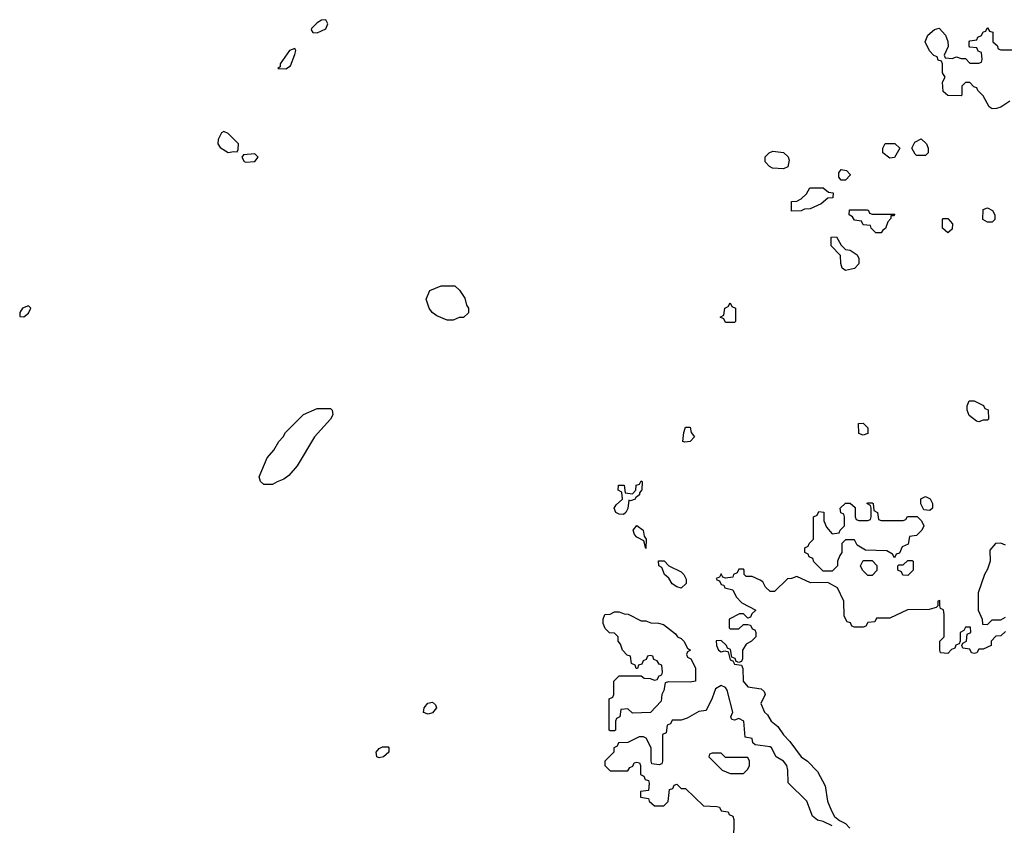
# Model space of a CAD drawing. Header units: inches. Extents: x 2380249 to 2585472, y 382747 to 546448.
# Tile 364 of 626: x 2484311 to 2488745, y 444621 to 448249. Entities that reach past the tile are written whole.
import ezdxf

# ---------------------------------------------------------------- set-up
doc = ezdxf.new("R2010")
doc.units = ezdxf.units.IN
doc.header["$MEASUREMENT"] = 0
doc.layers.add('C4484', color=7, linetype='Continuous')

msp = doc.modelspace()

# ---------------------------------------------------------------- linework, layer by layer
at = {"layer": 'C4484', "color": 4}
for points, elevation in [([(2485689.2, 448249.2), (2485670, 448247), (2485650, 448235.6), (2485624.9, 448210), (2485624, 448204), (2485631, 448191), (2485650, 448190.7), (2485690, 448208.5), (2485698.4, 448230)], 52), ([(2485550, 448119), (2485526, 448110), (2485484, 448050), (2485483.6, 448036.4), (2485474, 448030), (2485510, 448027.7), (2485530, 448042), (2485550, 448092), (2485554.5, 448110)], 52), ([(2485230, 447745.2), (2485220.5, 447739.5), (2485204.9, 447710), (2485204, 447690), (2485213.4, 447673.4), (2485250, 447651), (2485276, 447656), (2485290, 447654), (2485295.3, 447664.7), (2485296, 447690), (2485250, 447736)], 52), ([(2488350, 447638), (2488343.1, 447643.1), (2488328, 447670), (2488342, 447698), (2488370, 447712), (2488394, 447690), (2488402, 447670), (2488402, 447650), (2488390, 447638)], 48), ([(2488230, 447626), (2488198, 447650), (2488198, 447670), (2488209.1, 447690.9), (2488251.6, 447691.6), (2488274, 447670), (2488250, 447628)], 48), ([(2485370, 447645.2), (2485319.6, 447640.4), (2485311.3, 447630), (2485322, 447610), (2485330, 447608.2), (2485370, 447611), (2485385.2, 447630)], 52), ([(2487750, 447578), (2487700.4, 447580.4), (2487687.3, 447587.3), (2487668.4, 447608.4), (2487668.4, 447631.6), (2487686, 447650), (2487703.1, 447656.9), (2487750.8, 447650.8), (2487771.1, 447631.1), (2487776.9, 447616.9), (2487770, 447586)], 48), ([(2488010, 447526), (2488000.4, 447540.4), (2488000.4, 447559.6), (2488010, 447574), (2488034, 447570), (2488051.6, 447551.6), (2488051.6, 447548.4), (2488030, 447526)], 48), ([(2487787.3, 447387.3), (2487786, 447430), (2487810, 447432), (2487830, 447442), (2487854.6, 447465.4), (2487868.7, 447491.3), (2487930, 447492), (2487952.7, 447472.7), (2487974, 447470), (2487972.7, 447447.3), (2487950, 447446), (2487919.6, 447420.4), (2487870, 447398), (2487844.7, 447395.3), (2487830, 447388)], 48), ([(2488190, 447289.2), (2488166, 447290), (2488146, 447310), (2488142, 447322), (2488110, 447326), (2488102, 447342), (2488070, 447346), (2488062, 447362), (2488046, 447370), (2488047.3, 447392.7), (2488127.3, 447392.7), (2488134, 447390), (2488138, 447378), (2488150, 447374), (2488252.7, 447372.7), (2488246, 447366), (2488234, 447366), (2488234, 447354), (2488221, 447339), (2488210, 447308.7), (2488198, 447302)], 48), ([(2488670, 447338), (2488648, 447350), (2488650, 447394), (2488670, 447402), (2488692, 447390), (2488702, 447370), (2488702, 447350), (2488690, 447338)], 48), ([(2488490, 447288.7), (2488466, 447310), (2488466, 447350), (2488470, 447354), (2488490, 447354), (2488512, 447330), (2488510, 447306)], 48), ([(2488030, 447119), (2488015.3, 447130), (2488008.4, 447151.6), (2488007.3, 447187.3), (2487966, 447230), (2487966, 447270), (2487990, 447272), (2488010, 447234), (2488030, 447214), (2488051.6, 447211.6), (2488082, 447190), (2488090, 447174), (2488090.6, 447150), (2488070, 447129.3)], 48), ([(2486236.4, 446896.4), (2486190, 446915.3), (2486168, 446930), (2486155.3, 446950), (2486142, 446990), (2486158, 447030), (2486208.9, 447051.1), (2486271, 447051), (2486291.1, 447031.1), (2486315.3, 446995.3), (2486323.6, 446963.6), (2486332, 446950), (2486331.6, 446928.4), (2486310, 446908), (2486290, 446908), (2486263.6, 446896.4)], 48), ([(2484350, 446961.2), (2484324, 446950), (2484311, 446930), (2484312, 446912), (2484330, 446911), (2484350, 446926.8), (2484361.2, 446950)], 52), ([(2487490, 446886), (2487482, 446902), (2487466, 446910), (2487482, 446918), (2487486, 446950), (2487502, 446958), (2487510, 446974), (2487518, 446958), (2487534, 446950), (2487534, 446890), (2487530, 446886)], 48), ([(2488630, 446438), (2488620.4, 446440.4), (2488587.3, 446467.3), (2488578, 446490), (2488578, 446510), (2488587.3, 446532.7), (2488610, 446532), (2488651.6, 446511.6), (2488658, 446498), (2488672.7, 446492.7), (2488674, 446450), (2488670, 446446), (2488650, 446446)], 48), ([(2485410, 446155.3), (2485395.3, 446170), (2485389, 446190), (2485424.7, 446275.3), (2485455.3, 446310), (2485478, 446350), (2485498, 446370), (2485508, 446390), (2485589.1, 446470.9), (2485650, 446498), (2485710, 446498), (2485718, 446490), (2485721, 446470), (2485711, 446450), (2485638, 446370), (2485559.8, 446240.2), (2485523.6, 446196.4), (2485499.8, 446180.2), (2485470, 446168), (2485450, 446155.3)], 48), ([(2488110, 446378), (2488090, 446386), (2488088.9, 446431.1), (2488110, 446432), (2488131, 446411), (2488130, 446386)], 48), ([(2487306.6, 446346.6), (2487298, 446350), (2487302, 446390), (2487310, 446414), (2487330, 446414), (2487334.8, 446390), (2487350.4, 446370), (2487330, 446349.6)], 48), ([(2487062, 446082), (2487054, 446086), (2487050, 446048), (2487041, 446030), (2487030, 446021.2), (2487010, 446022.7), (2486995.3, 446030), (2486988.7, 446050), (2486996.4, 446063.6), (2487026, 446090), (2487022, 446122), (2487006, 446130), (2487007.3, 446152.7), (2487032.7, 446152.7), (2487038, 446118), (2487070, 446114), (2487086, 446130), (2487087.3, 446152.7), (2487102, 446158), (2487110, 446172), (2487114, 446170), (2487112, 446132), (2487102, 446118), (2487102, 446110), (2487083.6, 446096.4), (2487082, 446090)], 48), ([(2488190, 445994), (2488290, 445994), (2488302, 445998), (2488308.4, 446011.6), (2488352, 446012), (2488372.7, 445992.7), (2488382, 445970), (2488374, 445950), (2488350, 445926), (2488318, 445922), (2488312.7, 445887.3), (2488285.4, 445874.6), (2488272.7, 445847.3), (2488258, 445842), (2488250, 445826), (2488242, 445842), (2488216.4, 445856.4), (2488120.4, 445860.4), (2488083.1, 445883.1), (2488070, 445906), (2488030, 445906), (2488014, 445890), (2488014, 445850), (2488003.6, 445836.4), (2487994, 445810), (2487994, 445790), (2487970, 445766), (2487930, 445766), (2487887.3, 445807.3), (2487882, 445822), (2487866, 445830), (2487862, 445842), (2487846, 445850), (2487846, 445870), (2487862, 445878), (2487866, 445890), (2487886, 445910), (2487886, 446010), (2487902, 446018), (2487910, 446034), (2487931.6, 446031.6), (2487932.7, 445992.7), (2487943.6, 445963.6), (2487970, 445934), (2488002, 445938), (2488006, 445950), (2488026, 445970), (2488026, 446010), (2488022, 446022), (2488008.4, 446028.4), (2488006, 446050), (2488030, 446072), (2488051.6, 446071.6), (2488072.7, 446052.7), (2488074, 446010), (2488078, 445998), (2488090, 445994), (2488130, 445994), (2488142, 445998), (2488146, 446010), (2488146, 446050), (2488142, 446062), (2488126, 446070), (2488130, 446074), (2488150, 446074), (2488154, 446070), (2488158, 446038), (2488174, 446030), (2488178, 445998)], 48), ([(2488410, 446038), (2488382, 446042), (2488368.4, 446068.4), (2488368.7, 446091.3), (2488390, 446102), (2488411.1, 446091.1), (2488422, 446070), (2488422, 446050)], 48), ([(2487130, 445868), (2487122, 445902), (2487090, 445919), (2487079, 445930), (2487074, 445950), (2487089.5, 445970.5), (2487118, 445950), (2487123.6, 445923.6), (2487132, 445910)], 48), ([(2487290, 445689), (2487270, 445695.3), (2487250, 445709.2), (2487233.6, 445733.6), (2487215.3, 445750), (2487202, 445782), (2487189, 445790), (2487187.3, 445812.7), (2487212.7, 445812.7), (2487234, 445790), (2487290, 445762), (2487302, 445750), (2487312, 445730), (2487312, 445710)], 48), ([(2488130, 445746), (2488106, 445770), (2488098, 445790), (2488110, 445814), (2488150, 445814), (2488171.6, 445791.6), (2488171.6, 445768.4), (2488150, 445746)], 48), ([(2488310, 445746), (2488287.3, 445747.3), (2488282, 445762), (2488266, 445770), (2488266, 445790), (2488270, 445794), (2488290, 445794), (2488310, 445814), (2488330, 445814), (2488334, 445810), (2488334, 445770)], 48), ([(2487110, 445542), (2487130, 445542), (2487152.7, 445532.7), (2487188.4, 445531.6), (2487210, 445524.7), (2487263.6, 445483.6), (2487274, 445470), (2487290, 445462), (2487302, 445450), (2487318, 445418), (2487332, 445410), (2487318, 445402), (2487314, 445390), (2487318, 445378), (2487334, 445370), (2487354, 445330), (2487354, 445270), (2487330, 445266), (2487232.7, 445267.3), (2487218, 445262), (2487211.6, 445228.4), (2487202, 445210), (2487199.6, 445180.4), (2487151.6, 445128.4), (2487070, 445126), (2487050, 445146), (2487018, 445142), (2487014, 445110), (2486998, 445102), (2486994, 445090), (2486994, 445050), (2486990, 445046), (2486970, 445046), (2486966, 445050), (2486966, 445190), (2486982, 445198), (2486986, 445210), (2486986, 445270), (2487010, 445294), (2487110, 445294), (2487123.6, 445283.6), (2487150, 445282), (2487170, 445274), (2487182, 445278), (2487190, 445294), (2487202, 445298), (2487206, 445310), (2487202, 445342), (2487190, 445346), (2487182, 445362), (2487167.3, 445367.3), (2487162, 445382), (2487150, 445386), (2487138, 445382), (2487132.7, 445367.3), (2487118, 445362), (2487112.7, 445347.3), (2487098, 445342), (2487092.7, 445327.3), (2487087.3, 445327.3), (2487082, 445342), (2487066, 445350), (2487062, 445382), (2487047.3, 445387.3), (2487026, 445410), (2487016.4, 445436.4), (2487006, 445450), (2487006, 445470), (2486990, 445486), (2486967.3, 445487.3), (2486947.3, 445507.3), (2486938, 445530), (2486938, 445550), (2486946, 445570), (2486970, 445572), (2486990, 445582), (2487010, 445582), (2487032.7, 445572.7), (2487051.6, 445571.6)], 48), ([(2486150, 445120.9), (2486129.3, 445129.3), (2486133.2, 445150), (2486149.3, 445170.7), (2486170, 445174.8), (2486183.5, 445163.5), (2486187.3, 445150), (2486170, 445127.3)], 48), ([(2485930, 444925.1), (2485919, 444930), (2485916, 444950), (2485930, 444966.8), (2485945.4, 444974.6), (2485970, 444974), (2485974, 444970), (2485972.7, 444950), (2485950, 444929.7)], 48), ([(2487470, 444946), (2487430, 444946), (2487418, 444942), (2487414, 444930), (2487474, 444870), (2487510, 444854), (2487570, 444854), (2487590, 444874), (2487598, 444890), (2487598, 444910), (2487590, 444926), (2487490, 444926)], 48)]:
    msp.add_lwpolyline(points, close=True, dxfattribs=dict(at, elevation=elevation))
at = {"layer": 'C4484', "color": 4, "elevation": 48}
for points in [[(2488770, 447882), (2488730, 447855.3), (2488710, 447848.7), (2488690, 447848), (2488676.4, 447856.4), (2488650, 447906), (2488626, 447930), (2488622, 447942), (2488607.3, 447947.3), (2488590, 447966), (2488570, 447966), (2488554, 447950), (2488554, 447910), (2488550, 447906), (2488490, 447908), (2488470, 447926), (2488467.3, 447967.3), (2488478, 447990), (2488466, 448010), (2488466, 448050), (2488462, 448062), (2488447.3, 448067.3), (2488442, 448082), (2488427.3, 448087.3), (2488408.4, 448108.4), (2488388, 448150), (2488400.2, 448179.8), (2488430, 448204.7), (2488451.3, 448211.3), (2488479.8, 448179.8), (2488491.1, 448151.1), (2488491.6, 448128.4), (2488474, 448090), (2488478, 448078), (2488510, 448074), (2488530, 448082), (2488550, 448074), (2488570, 448074), (2488590, 448054), (2488630, 448054), (2488642, 448058), (2488646, 448070), (2488642, 448102), (2488627.3, 448107.3), (2488622, 448122), (2488590, 448126), (2488586, 448130), (2488586, 448150), (2488590, 448154), (2488622, 448158), (2488626, 448170), (2488642, 448178), (2488650, 448194), (2488662, 448198), (2488666, 448210), (2488670, 448212), (2488678, 448198), (2488692.7, 448192.7), (2488694, 448150), (2488712.7, 448132.7), (2488718, 448118), (2488730, 448114), (2488790, 448114)], [(2488750, 445882), (2488730, 445892), (2488706, 445890), (2488680.4, 445859.6), (2488682, 445810), (2488670, 445774), (2488655.3, 445750), (2488627.3, 445667.3), (2488628, 445590), (2488646, 445550), (2488647.3, 445527.3), (2488670, 445526), (2488690, 445546), (2488730, 445546), (2488750, 445558)], [(2488750, 445494), (2488730, 445474), (2488707.3, 445472.7), (2488686, 445450), (2488686, 445430), (2488650, 445414), (2488630, 445414), (2488622, 445398), (2488610, 445394), (2488598, 445398), (2488590, 445414), (2488558, 445418), (2488554, 445430), (2488558, 445442), (2488574, 445450), (2488578, 445482), (2488594, 445490), (2488592.7, 445512.7), (2488570, 445514), (2488562, 445498), (2488546, 445490), (2488546, 445450), (2488542, 445438), (2488527.3, 445432.7), (2488522, 445418), (2488507.3, 445412.7), (2488490, 445394), (2488458, 445398), (2488454, 445410), (2488454, 445450), (2488474, 445470), (2488474, 445570), (2488471.6, 445591.6), (2488458, 445598), (2488454, 445610), (2488454, 445634), (2488446, 445630), (2488446, 445610), (2488438, 445602), (2488407.3, 445592.7), (2488308.9, 445591.1), (2488230, 445554), (2488170, 445554), (2488162, 445538), (2488130, 445534), (2488122, 445518), (2488110, 445514), (2488070, 445514), (2488058, 445518), (2488052.7, 445532.7), (2488038, 445538), (2488023.6, 445563.6), (2488022, 445630), (2487994, 445690), (2487950, 445714), (2487872.7, 445712.7), (2487810, 445742), (2487787.3, 445732.7), (2487768.4, 445731.6), (2487710, 445674), (2487690, 445674), (2487670, 445694), (2487656.9, 445716.9), (2487645.4, 445725.4), (2487610, 445742), (2487582, 445742), (2487574, 445750), (2487574, 445770), (2487570, 445774), (2487550, 445774), (2487542, 445758), (2487526, 445750), (2487522, 445738), (2487490, 445734), (2487478, 445738), (2487470, 445754), (2487462, 445738), (2487447.3, 445732.7), (2487450, 445726), (2487462, 445722), (2487470, 445706), (2487482, 445702), (2487486, 445690), (2487522, 445682), (2487538, 445650), (2487563.1, 445623.1), (2487626, 445590), (2487607.3, 445572.7), (2487602, 445558), (2487590, 445554), (2487570, 445574), (2487552.7, 445572.7), (2487506, 445550), (2487506, 445510), (2487510, 445506), (2487550, 445506), (2487570, 445526), (2487590, 445526), (2487602, 445522), (2487610, 445506), (2487622, 445502), (2487626, 445490), (2487626, 445470), (2487606, 445450), (2487583.1, 445436.9), (2487566, 445410), (2487566, 445370), (2487562, 445358), (2487550, 445354), (2487538, 445358), (2487532.7, 445372.7), (2487518, 445378), (2487512.7, 445412.7), (2487498, 445418), (2487494, 445430), (2487470, 445454), (2487448, 445452), (2487448.7, 445431.3), (2487458, 445410), (2487470, 445402), (2487486, 445406), (2487502, 445402), (2487510, 445366), (2487522, 445362), (2487530, 445346), (2487562, 445342), (2487567.3, 445327.3), (2487569.3, 445270), (2487590, 445244), (2487650, 445235.3), (2487663.1, 445223.1), (2487668.7, 445210), (2487649.2, 445170), (2487665.2, 445130), (2487678, 445118), (2487695.3, 445090), (2487725.6, 445065.6), (2487750, 445028.7), (2487778.6, 444998.6), (2487829.5, 444929.5), (2487858, 444910), (2487903.1, 444863.1), (2487938.6, 444798.6), (2487949.3, 444730), (2487966.5, 444686.5), (2487981, 444661), (2488002.5, 444642.5), (2488030, 444629), (2488050, 444608.7)], [(2487970, 444618), (2487930, 444638.8), (2487903.5, 444643.5), (2487881.4, 444661.4), (2487856, 444730), (2487772, 444812), (2487770.9, 444869.1), (2487766, 444890), (2487750.4, 444910.4), (2487718, 444930), (2487696, 444970), (2487690, 444974.8), (2487623.6, 444983.6), (2487612.7, 444992.7), (2487610, 445012), (2487578, 445018), (2487572, 445090), (2487550, 445102), (2487530, 445094), (2487518, 445098), (2487514, 445110), (2487522, 445130), (2487497.3, 445230), (2487490, 445241), (2487470, 445251), (2487444, 445236), (2487430, 445194), (2487402, 445138), (2487370, 445134), (2487316.4, 445103.6), (2487290, 445094), (2487250, 445094), (2487242, 445078), (2487227.3, 445072.7), (2487222, 445038), (2487206, 445030), (2487206, 444910), (2487202, 444898), (2487190, 444894), (2487158, 444898), (2487154, 444910), (2487154, 444970), (2487132.7, 445012.7), (2487119.6, 445019.6), (2487100.4, 445019.6), (2487050, 444994), (2487007.3, 444992.7), (2487002, 444978), (2486986, 444970), (2486986, 444950), (2486946, 444910), (2486946, 444890), (2486970, 444866), (2487050, 444866), (2487058, 444882), (2487072.7, 444887.3), (2487078, 444902), (2487090, 444906), (2487102, 444902), (2487106, 444890), (2487106, 444850), (2487122, 444842), (2487127.3, 444827.3), (2487142, 444822), (2487146, 444810), (2487142, 444778), (2487107.3, 444772.7), (2487107.3, 444747.3), (2487142, 444742), (2487146, 444730), (2487170, 444708), (2487211.6, 444708.4), (2487231.6, 444728.4), (2487238, 444782), (2487252.7, 444787.3), (2487258, 444802), (2487270, 444806), (2487290, 444786), (2487310, 444786), (2487390, 444708), (2487450, 444706), (2487462, 444702), (2487470, 444686), (2487502, 444682), (2487506, 444670), (2487522, 444662), (2487527.3, 444647.3), (2487526, 444550)]]:
    msp.add_lwpolyline(points, dxfattribs=at)

doc.saveas('drawing.dxf')
